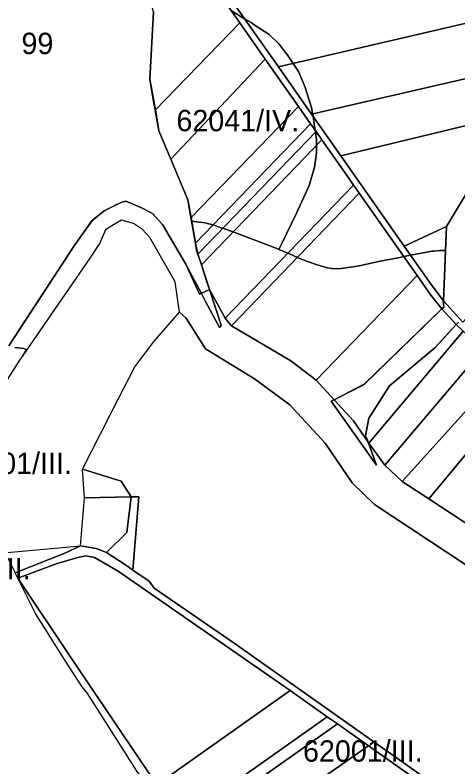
# Model space of a CAD drawing. Extents: x -521939 to -516426, y -1197857 to -1189551.
# Drawn here: x -519365 to -519055, y -1194197 to -1193670 of the extents above; entities that cross this region are included whole.
import ezdxf

# ---------------------------------------------------------------- set-up
doc = ezdxf.new("R2010")
doc.units = 0
for name, color, linetype in [('95560013', 7, 'Continuous'), ('95610013', 7, 'Continuous'), ('95620013', 7, 'Continuous'), ('95630013', 7, 'Continuous'), ('95640013', 7, 'Continuous'), ('95660013', 7, 'Continuous')]:
    doc.layers.add(name, color=color, linetype=linetype)

msp = doc.modelspace()

# ---------------------------------------------------------------- linework, layer by layer
at = {"layer": '95560013'}
msp.add_lwpolyline([(-519066.22, -1194213.01), (-519211.54, -1194110.23), (-519267.59, -1194071.65), (-519271.05, -1194066.85), (-519282.43, -1194059.02), (-519278.36, -1194007.66), (-519283.65, -1194007.77), (-519290.68, -1193996.8), (-519317.82, -1193988.47), (-519298.75, -1193951.14), (-519296.93, -1193947.58), (-519281.11, -1193916.6), (-519267.42, -1193898.35), (-519249.93, -1193878.39), (-519245.14, -1193882.61), (-519231.57, -1193904.08), (-519197.38, -1193925.03), (-519172.57, -1193943.22), (-519147.85, -1193970.15), (-519129.07, -1193997.96), (-519113.44, -1194013.16), (-518999.95, -1194088.17)], dxfattribs=at)
for points in [[(-519317.82, -1193988.47), (-519290.68, -1193996.8), (-519283.65, -1194007.77), (-519316.4, -1194008.43)], [(-519319.06, -1194042.03), (-519316.4, -1194008.43), (-519283.65, -1194007.77), (-519286.74, -1194032.63), (-519300.97, -1194046.69), (-519308.16, -1194044.03)], [(-519282.43, -1194059.02), (-519287.59, -1194055.46), (-519300.97, -1194046.69), (-519286.74, -1194032.63), (-519283.65, -1194007.77), (-519278.36, -1194007.66)], [(-519374.32, -1194034.25), (-519370.51, -1194046.68), (-519319.06, -1194042.03), (-519330.1, -1194047.22), (-519364.84, -1194061.02), (-519364.98, -1194060.74), (-519371.75, -1194047.1), (-519375.87, -1194034.77)], [(-519172.35, -1194143.44), (-519265.68, -1194209.52), (-519325.55, -1194120.93), (-519363.03, -1194064.67), (-519335.55, -1194054.45), (-519321.14, -1194050.16), (-519315.34, -1194049.18), (-519309.32, -1194050.2), (-519292.85, -1194059.74)], [(-519265.68, -1194209.52), (-519172.35, -1194143.44), (-519146.5, -1194161.75), (-519248.58, -1194234.02)], [(-519139.27, -1194166.84), (-519243.94, -1194240.87), (-519248.58, -1194234.02), (-519146.5, -1194161.75)], [(-519117.67, -1194182.15), (-519230.46, -1194260.8), (-519243.94, -1194240.87), (-519139.27, -1194166.84)], [(-519230.46, -1194260.8), (-519117.67, -1194182.15), (-519078.64, -1194209.72), (-519205.17, -1194298.93)]]:
    msp.add_lwpolyline(points, close=True, dxfattribs=at)
at = {"layer": '95610013'}
for points in [[(-519083.02, -1193619.12), (-518954.36, -1193589.13), (-518954.36, -1193611.78), (-518965.26, -1193656.42), (-519003.05, -1193665.21), (-519180.65, -1193706.52), (-519219.36, -1193651.4)], [(-519252.73, -1193614.95), (-519247.85, -1193618.43), (-519207.59, -1193675.65), (-519266.62, -1193736.71), (-519270.68, -1193715.28), (-519268.16, -1193667.94), (-519278.45, -1193629.39)], [(-518965.26, -1193656.42), (-518977.05, -1193698.16), (-519157.44, -1193739.69), (-519180.65, -1193706.52), (-519003.05, -1193665.21)], [(-519189.84, -1193701.05), (-519255.98, -1193771.28), (-519264.33, -1193751.44), (-519266.62, -1193736.71), (-519207.59, -1193675.65)], [(-519157.44, -1193739.69), (-518977.05, -1193698.16), (-519011.53, -1193738.42), (-519136.93, -1193768.86)], [(-519166.62, -1193734.3), (-519241.81, -1193812.07), (-519244.01, -1193799.73), (-519255.98, -1193771.28), (-519189.84, -1193701.05)], [(-519241.81, -1193812.07), (-519166.62, -1193734.3), (-519158.11, -1193746.45), (-519238.75, -1193829.99)], [(-519011.53, -1193738.42), (-519025.65, -1193756.19), (-519062.93, -1193818.34), (-519092.6, -1193832.11), (-519136.93, -1193768.86)], [(-519158.11, -1193746.45), (-519154.27, -1193751.94), (-519237, -1193837.71), (-519238.75, -1193829.99)], [(-519150.22, -1193757.73), (-519234.57, -1193845.15), (-519237, -1193837.71), (-519154.27, -1193751.94)], [(-519228.9, -1193862.43), (-519234.57, -1193845.15), (-519150.22, -1193757.73), (-519132.57, -1193782.78), (-519127.99, -1193789.46), (-519217.8, -1193882.51), (-519221.81, -1193875.3)], [(-519213.53, -1193887.89), (-519215.12, -1193886.12), (-519217.8, -1193882.51), (-519127.99, -1193789.46), (-519124.06, -1193795.04)], [(-519124.06, -1193795.04), (-519083.62, -1193852.74), (-519154.26, -1193925.95), (-519171.95, -1193912.59), (-519213.53, -1193887.89)], [(-519062.93, -1193818.34), (-519065.01, -1193870.53), (-519073.81, -1193858.92), (-519092.6, -1193832.11)], [(-519154.26, -1193925.95), (-519083.62, -1193852.74), (-519074.07, -1193866.38), (-519066.27, -1193876.16), (-519120.74, -1193928.89), (-519141.58, -1193939.77)], [(-519056.26, -1193887.06), (-519051.3, -1193891.79), (-519117.43, -1193970.23), (-519119.64, -1193964.92), (-519117.35, -1193952.56), (-519102.93, -1193930.08), (-519071.12, -1193903.44)], [(-519051.3, -1193891.79), (-519037.41, -1193904.25), (-519106.22, -1193985.64), (-519117.43, -1193970.23)], [(-519022.84, -1193918.09), (-519094.14, -1193996.93), (-519106.22, -1193985.64), (-519037.41, -1193904.25), (-519034.25, -1193906.47), (-519031.03, -1193911.53)], [(-519075.46, -1194009.08), (-519094.14, -1193996.93), (-519022.84, -1193918.09), (-519015.15, -1193923.98), (-519009.47, -1193925.89), (-519007.49, -1193927.44)], [(-519058.94, -1194019.99), (-519075.46, -1194009.08), (-519007.49, -1193927.44), (-518991.98, -1193939.56), (-518976.29, -1193951.9), (-519042.1, -1194031.06)]]:
    msp.add_lwpolyline(points, close=True, dxfattribs=at)
at = {"layer": '95620013'}
msp.add_lwpolyline([(-519065.01, -1193870.53), (-519062.93, -1193818.34), (-519025.65, -1193756.19), (-519011.53, -1193738.42), (-518977.05, -1193698.16), (-518965.26, -1193656.42), (-518954.36, -1193611.78), (-518954.36, -1193589.13), (-518956.05, -1193564.77), (-518969.16, -1193519.14), (-518945.93, -1193558.15), (-518934.47, -1193585.52), (-518933.01, -1193608.51), (-518935.29, -1193627.86), (-518936.87, -1193650.95), (-518938.89, -1193673.47), (-518948.63, -1193706.4), (-518978.36, -1193751.04), (-519025.45, -1193817.42), (-519026.74, -1193837.39), (-519039.32, -1193871.96), (-519051.46, -1193885.31)], close=True, dxfattribs=at)
msp.add_lwpolyline([(-519268.16, -1193667.94), (-519270.68, -1193715.28), (-519266.62, -1193736.71), (-519264.33, -1193751.44), (-519255.98, -1193771.28), (-519244.01, -1193799.73), (-519241.81, -1193812.07), (-519238.75, -1193829.99), (-519237, -1193837.71), (-519234.57, -1193845.15), (-519228.9, -1193862.43), (-519235.79, -1193865.86), (-519245.47, -1193844.74), (-519261.79, -1193816.98), (-519268.67, -1193809.37), (-519276.88, -1193804.99), (-519287.39, -1193800.73), (-519290.34, -1193801.33), (-519294.27, -1193803.26), (-519302.54, -1193807.3), (-519311.2, -1193814.52), (-519323.09, -1193831.25), (-519369.32, -1193902.04)], dxfattribs=at)
at = {"layer": '95630013'}
for points in [[(-519369.32, -1193902.04), (-519323.09, -1193831.25), (-519311.2, -1193814.52), (-519302.54, -1193807.3), (-519294.27, -1193803.26), (-519290.34, -1193801.33), (-519287.39, -1193800.73), (-519276.88, -1193804.99), (-519268.67, -1193809.37), (-519261.79, -1193816.98), (-519245.47, -1193844.74), (-519235.79, -1193865.86), (-519228.9, -1193862.43), (-519221.81, -1193875.3), (-519217.8, -1193882.51), (-519215.12, -1193886.12), (-519213.53, -1193887.89), (-519171.95, -1193912.59), (-519154.26, -1193925.95), (-519141.58, -1193939.77), (-519128.08, -1193954.48), (-519117.43, -1193970.23), (-519106.22, -1193985.64), (-519094.14, -1193996.93), (-519075.46, -1194009.08), (-519058.94, -1194019.99), (-519042.1, -1194031.06)], [(-518999.95, -1194088.17), (-519113.44, -1194013.16), (-519129.07, -1193997.96), (-519147.85, -1193970.15), (-519172.57, -1193943.22), (-519197.38, -1193925.03), (-519231.57, -1193904.08), (-519245.14, -1193882.61), (-519249.93, -1193878.39), (-519252.82, -1193857.23), (-519270.58, -1193825.99), (-519275.8, -1193820.56), (-519282.04, -1193816.28), (-519290.56, -1193813.88), (-519297.22, -1193817.84), (-519301.72, -1193820.72), (-519305.86, -1193830.53), (-519306.7, -1193831.79), (-519312.51, -1193840.49), (-519359.6, -1193908.65), (-519361.83, -1193912.1), (-519380, -1193940.17)]]:
    msp.add_lwpolyline(points, dxfattribs=at)
at = {"layer": '95640013'}
for points in [[(-519051.3, -1193891.79), (-519056.26, -1193887.06), (-519066.27, -1193876.16), (-519074.07, -1193866.38), (-519083.62, -1193852.74), (-519124.06, -1193795.04), (-519127.99, -1193789.46), (-519132.57, -1193782.78), (-519150.22, -1193757.73), (-519154.27, -1193751.94), (-519158.11, -1193746.45), (-519166.62, -1193734.3), (-519189.84, -1193701.05), (-519207.59, -1193675.65), (-519247.85, -1193618.43)], [(-519219.36, -1193651.4), (-519180.65, -1193706.52), (-519157.44, -1193739.69), (-519136.93, -1193768.86), (-519092.6, -1193832.11), (-519073.81, -1193858.92), (-519065.01, -1193870.53), (-519051.46, -1193885.31)], [(-519078.64, -1194209.72), (-519117.67, -1194182.15), (-519139.27, -1194166.84), (-519146.5, -1194161.75), (-519172.35, -1194143.44), (-519292.85, -1194059.74), (-519309.32, -1194050.2), (-519315.34, -1194049.18), (-519321.14, -1194050.16), (-519335.55, -1194054.45), (-519363.03, -1194064.67), (-519364.84, -1194061.02), (-519330.1, -1194047.22), (-519319.06, -1194042.03), (-519308.16, -1194044.03), (-519300.97, -1194046.69), (-519287.59, -1194055.46), (-519282.43, -1194059.02), (-519271.05, -1194066.85), (-519267.59, -1194071.65), (-519211.54, -1194110.23), (-519066.22, -1194213.01)]]:
    msp.add_lwpolyline(points, dxfattribs=at)
for points in [[(-519066.27, -1193876.16), (-519056.26, -1193887.06), (-519071.12, -1193903.44), (-519102.93, -1193930.08), (-519117.35, -1193952.56), (-519119.64, -1193964.92), (-519117.43, -1193970.23), (-519128.08, -1193954.48), (-519141.58, -1193939.77), (-519120.74, -1193928.89)], [(-519214.57, -1194294.83), (-519253.43, -1194237.74), (-519279.95, -1194199.35), (-519314.59, -1194145.01), (-519317.88, -1194140.81), (-519329.11, -1194123.6), (-519350.72, -1194089.46), (-519362.31, -1194066.11), (-519363.03, -1194064.67), (-519325.55, -1194120.93), (-519265.68, -1194209.52), (-519248.58, -1194234.02), (-519243.94, -1194240.87), (-519230.46, -1194260.8), (-519205.17, -1194298.93), (-519194.88, -1194315.71), (-519180.17, -1194340.54), (-519173.46, -1194353.25), (-519169.9, -1194359.97), (-519165.07, -1194369.2), (-519157.23, -1194383.9)]]:
    msp.add_lwpolyline(points, close=True, dxfattribs=at)
at = {"layer": '95660013'}
for points in [[(-519268.16, -1193667.94), (-519270.68, -1193715.28), (-519268.46, -1193727.91), (-519266.19, -1193740.87), (-519264.36, -1193751.27), (-519264.32, -1193751.45), (-519255.98, -1193771.28), (-519244.01, -1193799.73), (-519241.93, -1193812.08), (-519241.51, -1193814.59), (-519238.77, -1193829.99), (-519237.87, -1193835.05), (-519237, -1193837.71), (-519234.57, -1193845.15), (-519230.63, -1193857.17), (-519228.91, -1193862.43), (-519220.69, -1193887.51), (-519221.84, -1193889.23), (-519231.79, -1193870.5), (-519234.57, -1193865.25), (-519244.16, -1193847.21), (-519245.47, -1193844.74), (-519249.12, -1193838.53), (-519261.08, -1193818.18), (-519261.79, -1193816.98), (-519268.57, -1193809.48), (-519268.67, -1193809.37), (-519269.6, -1193808.87), (-519276.88, -1193804.99), (-519287.39, -1193800.73), (-519290.34, -1193801.33), (-519294.27, -1193803.25), (-519302.54, -1193807.3), (-519310.83, -1193813.92), (-519323.09, -1193831.25), (-519365.52, -1193896.23)], [(-519213.44, -1193667.34), (-519204.27, -1193672.88), (-519199.81, -1193675.58), (-519196.8, -1193677.55), (-519193.65, -1193679.61), (-519187.06, -1193683.92), (-519180.57, -1193690.18), (-519179.28, -1193691.82), (-519177.95, -1193693.52), (-519176.56, -1193695.28), (-519174.54, -1193697.83), (-519170.42, -1193704.14), (-519166.66, -1193709.89), (-519162.26, -1193720.32), (-519157.39, -1193734.93), (-519157.18, -1193736.29), (-519156.67, -1193739.51), (-519156.41, -1193741.15), (-519155.53, -1193746.75), (-519154.87, -1193751.08), (-519154.68, -1193752.36), (-519153.91, -1193757.41), (-519153.91, -1193761.55), (-519153.91, -1193766.92), (-519155.3, -1193776.89), (-519159.01, -1193789.64), (-519168.05, -1193809.11), (-519178.31, -1193830.2), (-519180.34, -1193834.38), (-519181.8, -1193833.82), (-519211.17, -1193822.55), (-519212.36, -1193822.13), (-519215.22, -1193821.13), (-519219.55, -1193819.62), (-519220.63, -1193819.24), (-519224.39, -1193817.92), (-519226.52, -1193817.32), (-519229.25, -1193816.55), (-519231.8, -1193815.83), (-519235.82, -1193815.32), (-519241.38, -1193814.61), (-519241.51, -1193814.59), (-519241.93, -1193812.08), (-519244.01, -1193799.73), (-519255.98, -1193771.28), (-519264.32, -1193751.45), (-519264.36, -1193751.27), (-519266.19, -1193740.87), (-519268.46, -1193727.91), (-519270.68, -1193715.28), (-519268.16, -1193667.94)], [(-519025.65, -1193756.19), (-519062.93, -1193818.34), (-519063.6, -1193835.11), (-519063.75, -1193835.11), (-519067.56, -1193835.3), (-519072.16, -1193835.67), (-519073.35, -1193835.77), (-519081.93, -1193837.28), (-519088.12, -1193838.5), (-519092.94, -1193839.45), (-519095.64, -1193839.98), (-519109.4, -1193842.69), (-519124.24, -1193845.85), (-519130.3, -1193846.95), (-519138.61, -1193847.97), (-519143.25, -1193847.82), (-519146.26, -1193847.36), (-519152.75, -1193845.5), (-519161.1, -1193842.72), (-519167.38, -1193840), (-519172.45, -1193837.8), (-519174, -1193837.13), (-519180.34, -1193834.38), (-519178.31, -1193830.2), (-519168.05, -1193809.11), (-519159.01, -1193789.64), (-519155.3, -1193776.89), (-519153.91, -1193766.92), (-519153.91, -1193761.55), (-519153.91, -1193757.41), (-519154.68, -1193752.36), (-519154.87, -1193751.08), (-519155.53, -1193746.75), (-519156.41, -1193741.15), (-519156.67, -1193739.51), (-519157.18, -1193736.29), (-519157.39, -1193734.93), (-519162.26, -1193720.32), (-519166.66, -1193709.89), (-519170.42, -1193704.14), (-519174.54, -1193697.83), (-519176.56, -1193695.28), (-519177.95, -1193693.52), (-519179.28, -1193691.82), (-519180.57, -1193690.18), (-519187.06, -1193683.92), (-519193.65, -1193679.61), (-519196.8, -1193677.55), (-519199.81, -1193675.58), (-519204.27, -1193672.88), (-519213.44, -1193667.34)], [(-519054.65, -1193885.29), (-519056.26, -1193887.06), (-519064.73, -1193896.4), (-519071.12, -1193903.44), (-519102.93, -1193930.08), (-519117.35, -1193952.56), (-519119.64, -1193964.92), (-519117.91, -1193969.52), (-519111.89, -1193985.54), (-519143.62, -1193940.79), (-519141.58, -1193939.77), (-519141.23, -1193939.58), (-519120.51, -1193929.16), (-519078.21, -1193887.83), (-519066.27, -1193876.16), (-519064.97, -1193874.89), (-519065.32, -1193870.12), (-519065.01, -1193870.53), (-519063.6, -1193835.11), (-519062.93, -1193818.34), (-519025.65, -1193756.19)], [(-519365.52, -1193896.23), (-519323.09, -1193831.25), (-519310.83, -1193813.92), (-519302.54, -1193807.3), (-519294.27, -1193803.25), (-519290.34, -1193801.33), (-519287.39, -1193800.73), (-519276.88, -1193804.99), (-519269.6, -1193808.87), (-519268.67, -1193809.37), (-519268.57, -1193809.48), (-519261.79, -1193816.98), (-519261.08, -1193818.18), (-519249.12, -1193838.53), (-519245.47, -1193844.74), (-519244.16, -1193847.21), (-519234.57, -1193865.25), (-519231.79, -1193870.5), (-519221.84, -1193889.23), (-519220.69, -1193887.51), (-519228.91, -1193862.43), (-519230.63, -1193857.17), (-519234.57, -1193845.15), (-519237, -1193837.71), (-519237.87, -1193835.05), (-519238.77, -1193829.99), (-519241.51, -1193814.59), (-519241.38, -1193814.61), (-519235.82, -1193815.32), (-519231.8, -1193815.83), (-519229.25, -1193816.55), (-519226.52, -1193817.32), (-519224.39, -1193817.92), (-519220.63, -1193819.24), (-519219.55, -1193819.62), (-519215.22, -1193821.13), (-519212.36, -1193822.13), (-519211.17, -1193822.55), (-519181.8, -1193833.82), (-519180.34, -1193834.38), (-519174, -1193837.13), (-519172.45, -1193837.8), (-519167.38, -1193840), (-519161.1, -1193842.72), (-519152.75, -1193845.5), (-519146.26, -1193847.36), (-519143.25, -1193847.82), (-519138.61, -1193847.97), (-519130.3, -1193846.95), (-519124.24, -1193845.85), (-519109.4, -1193842.69), (-519095.64, -1193839.98), (-519092.94, -1193839.45), (-519088.12, -1193838.5), (-519081.93, -1193837.28), (-519073.35, -1193835.77), (-519072.16, -1193835.67), (-519067.56, -1193835.3), (-519063.75, -1193835.11), (-519063.6, -1193835.11), (-519065.01, -1193870.53), (-519065.32, -1193870.12), (-519064.97, -1193874.89), (-519066.27, -1193876.16), (-519078.21, -1193887.83), (-519120.51, -1193929.16), (-519141.23, -1193939.58), (-519141.58, -1193939.77), (-519143.62, -1193940.79), (-519111.89, -1193985.54), (-519117.91, -1193969.52), (-519119.64, -1193964.92), (-519117.35, -1193952.56), (-519102.93, -1193930.08), (-519071.12, -1193903.44), (-519064.73, -1193896.4), (-519056.26, -1193887.06), (-519054.65, -1193885.29)], [(-519370.51, -1194046.68), (-519319.06, -1194042.03), (-519316.4, -1194008.43), (-519317.82, -1193988.47), (-519298.75, -1193951.14), (-519296.93, -1193947.58), (-519281.11, -1193916.6), (-519267.42, -1193898.35), (-519249.93, -1193878.39), (-519252.82, -1193857.23), (-519270.58, -1193825.99), (-519275.8, -1193820.56), (-519282.04, -1193816.28), (-519290.56, -1193813.88), (-519297.22, -1193817.84), (-519301.72, -1193820.72), (-519305.86, -1193830.53), (-519306.7, -1193831.79), (-519312.51, -1193840.49), (-519359.6, -1193908.65), (-519356.95, -1193904.81), (-519358.93, -1193903.95), (-519365.04, -1193903.15)], [(-519365.04, -1193903.15), (-519358.93, -1193903.95), (-519356.95, -1193904.81), (-519359.6, -1193908.65), (-519361.83, -1193912.1), (-519380, -1193940.17)], [(-519279.95, -1194199.35), (-519314.59, -1194145.01), (-519317.88, -1194140.81), (-519329.11, -1194123.6), (-519350.72, -1194089.46), (-519362.31, -1194066.11), (-519363.03, -1194064.67), (-519364.84, -1194061.02), (-519364.98, -1194060.74)]]:
    msp.add_lwpolyline(points, dxfattribs=at)

# ---------------------------------------------------------------- texts
for s, rotation, p in [('99', 0, (-519360.48, -1193697.65)), ('62041/IV.', 360, (-519252.02, -1193751.66)), ('62001/III.', 0, (-519408.82, -1193991.74)), ('62001/III.', 360, (-519437.72, -1194065.53)), ('62001/III.', 360, (-519163.41, -1194193.27))]:
    msp.add_text(s, height=15, rotation=rotation, dxfattribs=at).set_placement(p)

doc.saveas('drawing.dxf')
